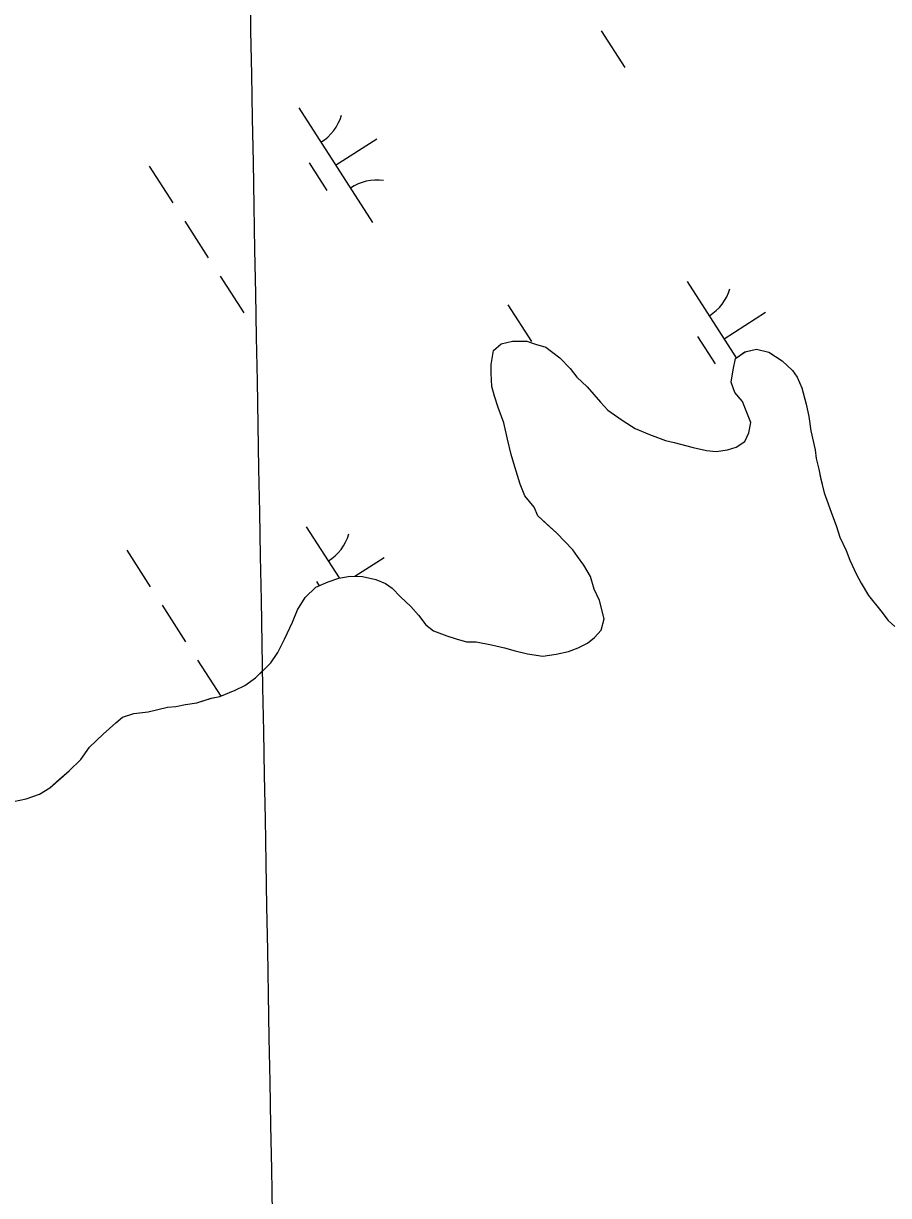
# Model space of a CAD drawing. Extents: x 3937982 to 3958556, y 219448 to 241894.
# Drawn here: x 3945865.9 to 3946183.4, y 236975.6 to 237405.9 of the extents above; entities that cross this region are included whole.
import ezdxf

# ---------------------------------------------------------------- set-up
doc = ezdxf.new("R2010")
doc.units = 0
for name, color, linetype in [('V-GRID-MAJR', 7, 'Continuous'), ('V-TOPO-SHOR', 7, 'Continuous'), ('V-WETL-SWMP', 7, 'Continuous')]:
    doc.layers.add(name, color=color, linetype=linetype)

msp = doc.modelspace()

# ---------------------------------------------------------------- linework, layer by layer
at = {"layer": 'V-GRID-MAJR'}
msp.add_spline([(3946136.867, 227095.12), (3946078.329, 230314.506), (3945968.142, 236374.431), (3945930.73, 238431.955)], degree=3, dxfattribs=at)
at = {"layer": 'V-TOPO-SHOR'}
for points in [[(3945938.036, 237158.796), (3945943.664, 237161.17), (3945947.187, 237162.874), (3945951.072, 237165.62), (3945953.906, 237168.381), (3945956.743, 237171.143), (3945959.241, 237174.959), (3945961.756, 237179.823), (3945964.638, 237186.081), (3945966.446, 237190.606), (3945969.305, 237195.115), (3945973.205, 237198.912), (3945977.78, 237200.952), (3945981.646, 237202.3), (3945985.853, 237202.945), (3945990.4, 237202.883), (3945995.282, 237201.769), (3945998.764, 237200.323), (3946001.188, 237198.542), (3946004.295, 237195.353), (3946008.096, 237191.804), (3946010.853, 237188.619), (3946013.606, 237185.082), (3946016.374, 237182.946), (3946021.249, 237181.134), (3946024.732, 237180.038), (3946028.566, 237178.936), (3946032.064, 237178.891), (3946037.647, 237177.767), (3946042.531, 237176.653), (3946046.365, 237175.553), (3946050.9, 237174.443), (3946056.487, 237173.669), (3946061.394, 237174.303), (3946065.954, 237175.293), (3946069.471, 237176.644), (3946072.991, 237178.348), (3946075.467, 237180.415), (3946077.954, 237183.179), (3946079.06, 237187.364), (3946077.399, 237194.034), (3946075.355, 237198.259), (3946074.015, 237202.824), (3946071.623, 237207.053), (3946069.217, 237210.236), (3946067.501, 237212.708), (3946064.738, 237215.542), (3946061.631, 237218.733), (3946058.176, 237221.928), (3946054.719, 237225.12), (3946053.361, 237228.289), (3946049.921, 237232.532), (3946048.227, 237236.753), (3946046.212, 237243.077), (3946044.872, 237247.642), (3946043.547, 237253.258), (3946042.226, 237259.224), (3946040.203, 237264.848), (3946038.859, 237269.064), (3946037.856, 237272.577), (3946037.571, 237277.478), (3946037.612, 237280.625), (3946038.382, 237285.864), (3946041.213, 237288.275), (3946045.423, 237289.27), (3946050.67, 237289.2), (3946053.806, 237288.109), (3946057.64, 237287.009), (3946062.835, 237283.091), (3946066.632, 237279.192), (3946069.039, 237276.011), (3946072.84, 237272.462), (3946077.663, 237266.799), (3946080.424, 237263.965), (3946082.85, 237262.183), (3946085.97, 237260.043), (3946090.479, 237257.184), (3946095.7, 237255.015), (3946101.618, 237252.838), (3946104.758, 237252.097), (3946111.729, 237250.256), (3946116.614, 237249.141), (3946120.108, 237248.744), (3946124.312, 237249.389), (3946127.476, 237250.397), (3946130.653, 237252.453), (3946132.093, 237255.582), (3946132.842, 237259.42), (3946131.15, 237263.641), (3946129.797, 237267.16), (3946127.04, 237270.344), (3946125.693, 237274.209), (3946126.452, 237278.747), (3946127.206, 237282.938), (3946130.739, 237285.34), (3946134.95, 237286.333), (3946139.484, 237285.223), (3946144.338, 237282.01), (3946148.141, 237278.461), (3946149.857, 237275.989), (3946151.555, 237272.118)], [(3946151.555, 237272.118), (3946153.224, 237266.148), (3946154.213, 237261.587), (3946154.844, 237256.332), (3946156.501, 237249.311), (3946156.808, 237246.16), (3946157.805, 237242.297), (3946158.465, 237239.139), (3946159.79, 237233.523), (3946162.827, 237225.088), (3946164.179, 237221.571), (3946165.522, 237217.354), (3946167.906, 237212.425), (3946169.26, 237208.909), (3946171.637, 237203.629), (3946173.345, 237200.458), (3946176.084, 237195.873), (3946180.556, 237190.216), (3946183.309, 237186.682), (3946185.73, 237184.55)], [(3945862.305, 237120.267), (3945866.866, 237121.254), (3945871.788, 237122.94), (3945875.667, 237125.336), (3945879.208, 237128.438), (3945882.747, 237131.539), (3945887, 237135.682), (3945890.207, 237140.188), (3945895.172, 237145.019), (3945899.774, 237149.156), (3945902.25, 237151.225), (3945906.466, 237152.566), (3945911.722, 237153.197), (3945918.742, 237154.854), (3945921.894, 237155.161), (3945925.402, 237155.814), (3945929.609, 237156.459), (3945934.878, 237158.139), (3945938.036, 237158.796)]]:
    msp.add_lwpolyline(points, dxfattribs=at)
at = {"layer": 'V-WETL-SWMP'}
for p, q in [((3946077.953, 237403.127), (3946086.613, 237389.673)), ((3945966.972, 237374.856), (3945994.034, 237332.813)), ((3945980.503, 237353.834), (3945995.639, 237363.577)), ((3945970.768, 237354.704), (3945977.263, 237344.613)), ((3945912.106, 237353.459), (3945920.766, 237340.005)), ((3945925.096, 237333.278), (3945933.756, 237319.824)), ((3945938.086, 237313.097), (3945946.746, 237299.644)), ((3946109.538, 237311.166), (3946127.555, 237283.174)), ((3946043.673, 237302.571), (3946052.333, 237289.117)), ((3946123.069, 237290.144), (3946138.205, 237299.887)), ((3946113.334, 237291.013), (3946119.829, 237280.923)), ((3946037.612, 237280.626), (3946038.382, 237285.864)), ((3946038.382, 237285.864), (3946041.213, 237288.275)), ((3946041.213, 237288.275), (3946045.424, 237289.269)), ((3946045.424, 237289.269), (3946050.671, 237289.2)), ((3946050.671, 237289.2), (3946053.805, 237288.108)), ((3946053.805, 237288.108), (3946057.639, 237287.008)), ((3946057.639, 237287.008), (3946062.835, 237283.091)), ((3946127.207, 237282.937), (3946130.738, 237285.339)), ((3946130.738, 237285.339), (3946134.949, 237286.333)), ((3946134.949, 237286.333), (3946139.483, 237285.223)), ((3946062.835, 237283.091), (3946066.632, 237279.192)), ((3946126.452, 237278.748), (3946127.207, 237282.937)), ((3946139.483, 237285.223), (3946144.338, 237282.01)), ((3946144.338, 237282.01), (3946148.14, 237278.461)), ((3946037.571, 237277.478), (3946037.612, 237280.626)), ((3946037.856, 237272.576), (3946037.571, 237277.478)), ((3946066.632, 237279.192), (3946069.039, 237276.011)), ((3946125.692, 237274.21), (3946126.452, 237278.748)), ((3946148.14, 237278.461), (3946149.856, 237275.989)), ((3946038.859, 237269.064), (3946037.856, 237272.576)), ((3946069.039, 237276.011), (3946072.84, 237272.462)), ((3946072.84, 237272.462), (3946077.663, 237266.8)), ((3946127.04, 237270.344), (3946125.692, 237274.21)), ((3946149.856, 237275.989), (3946151.554, 237272.118)), ((3946040.202, 237264.848), (3946038.859, 237269.064)), ((3946129.797, 237267.159), (3946127.04, 237270.344)), ((3946151.554, 237272.118), (3946153.224, 237266.148)), ((3946042.227, 237259.224), (3946040.202, 237264.848)), ((3946077.663, 237266.8), (3946080.424, 237263.965)), ((3946080.424, 237263.965), (3946082.85, 237262.183)), ((3946131.15, 237263.642), (3946129.797, 237267.159)), ((3946153.224, 237266.148), (3946154.213, 237261.587)), ((3946082.85, 237262.183), (3946085.97, 237260.043)), ((3946085.97, 237260.043), (3946090.48, 237257.184)), ((3946132.843, 237259.421), (3946131.15, 237263.642)), ((3946154.213, 237261.587), (3946154.843, 237256.331)), ((3946043.547, 237253.258), (3946042.227, 237259.224)), ((3946090.48, 237257.184), (3946095.7, 237255.016)), ((3946130.652, 237252.453), (3946132.093, 237255.583)), ((3946132.093, 237255.583), (3946132.843, 237259.421)), ((3946154.843, 237256.331), (3946156.5, 237249.312)), ((3946044.872, 237247.643), (3946043.547, 237253.258)), ((3946095.7, 237255.016), (3946101.618, 237252.838)), ((3946101.618, 237252.838), (3946104.757, 237252.097)), ((3946104.757, 237252.097), (3946111.73, 237250.255)), ((3946127.476, 237250.396), (3946130.652, 237252.453)), ((3946046.211, 237243.077), (3946044.872, 237247.643)), ((3946111.73, 237250.255), (3946116.613, 237249.141)), ((3946116.613, 237249.141), (3946120.107, 237248.745)), ((3946120.107, 237248.745), (3946124.313, 237249.389)), ((3946124.313, 237249.389), (3946127.476, 237250.396)), ((3946156.5, 237249.312), (3946156.808, 237246.159)), ((3946048.226, 237236.753), (3946046.211, 237243.077)), ((3946156.808, 237246.159), (3946157.806, 237242.297)), ((3946157.806, 237242.297), (3946158.464, 237239.14)), ((3946158.464, 237239.14), (3946159.789, 237233.524)), ((3946049.92, 237232.532), (3946048.226, 237236.753)), ((3946053.362, 237228.288), (3946049.92, 237232.532)), ((3946159.789, 237233.524), (3946162.826, 237225.087)), ((3946054.719, 237225.121), (3946053.362, 237228.288)), ((3946061.632, 237218.732), (3946054.719, 237225.121)), ((3946162.826, 237225.087), (3946164.179, 237221.571)), ((3945969.671, 237221.136), (3945981.782, 237202.321)), ((3946164.179, 237221.571), (3946165.522, 237217.355)), ((3946067.5, 237212.707), (3946061.632, 237218.732)), ((3946165.522, 237217.355), (3946167.906, 237212.425)), ((3945903.806, 237212.541), (3945912.465, 237199.088)), ((3946069.216, 237210.235), (3946067.5, 237212.707)), ((3946167.906, 237212.425), (3946169.259, 237208.908)), ((3945987.562, 237202.921), (3945998.337, 237209.857)), ((3946071.623, 237207.054), (3946069.216, 237210.235)), ((3946169.259, 237208.908), (3946171.638, 237203.629)), ((3946074.016, 237202.824), (3946071.623, 237207.054)), ((3946171.638, 237203.629), (3946173.345, 237200.458)), ((3945973.204, 237198.913), (3945977.779, 237200.952)), ((3945973.467, 237200.984), (3945974.444, 237199.466)), ((3945977.779, 237200.952), (3945981.646, 237202.3)), ((3945981.646, 237202.3), (3945985.853, 237202.944)), ((3945985.853, 237202.944), (3945990.4, 237202.884)), ((3945990.4, 237202.884), (3945995.283, 237201.769)), ((3945995.283, 237201.769), (3945998.763, 237200.324)), ((3945998.763, 237200.324), (3946001.188, 237198.542)), ((3946075.355, 237198.258), (3946074.016, 237202.824)), ((3946173.345, 237200.458), (3946176.083, 237195.873)), ((3945966.447, 237190.606), (3945969.305, 237195.116)), ((3945969.305, 237195.116), (3945973.204, 237198.913)), ((3946001.188, 237198.542), (3946004.295, 237195.352)), ((3946004.295, 237195.352), (3946008.096, 237191.803)), ((3946077.398, 237194.033), (3946075.355, 237198.258)), ((3946176.083, 237195.873), (3946180.556, 237190.216)), ((3945916.795, 237192.361), (3945925.455, 237178.907)), ((3946008.096, 237191.803), (3946010.853, 237188.618)), ((3946079.059, 237187.364), (3946077.398, 237194.033)), ((3945964.637, 237186.082), (3945966.447, 237190.606)), ((3946010.853, 237188.618), (3946013.605, 237185.083)), ((3946077.954, 237183.18), (3946079.059, 237187.364)), ((3946180.556, 237190.216), (3946183.308, 237186.681)), ((3946183.308, 237186.681), (3946185.729, 237184.55)), ((3945961.756, 237179.823), (3945964.637, 237186.082)), ((3946013.605, 237185.083), (3946016.375, 237182.947)), ((3946016.375, 237182.947), (3946021.249, 237181.133)), ((3946075.468, 237180.414), (3946077.954, 237183.18)), ((3945959.242, 237174.958), (3945961.756, 237179.823)), ((3946021.249, 237181.133), (3946024.733, 237180.037)), ((3946024.733, 237180.037), (3946028.567, 237178.937)), ((3946028.567, 237178.937), (3946032.065, 237178.89)), ((3946032.065, 237178.89), (3946037.648, 237177.767)), ((3946037.648, 237177.767), (3946042.531, 237176.652)), ((3946069.47, 237176.645), (3946072.992, 237178.348)), ((3946072.992, 237178.348), (3946075.468, 237180.414)), ((3945956.742, 237171.143), (3945959.242, 237174.958)), ((3946042.531, 237176.652), (3946046.365, 237175.552)), ((3946046.365, 237175.552), (3946050.899, 237174.442)), ((3946050.899, 237174.442), (3946056.486, 237173.669)), ((3946056.486, 237173.669), (3946061.393, 237174.303)), ((3946061.393, 237174.303), (3946065.954, 237175.292)), ((3946065.954, 237175.292), (3946069.47, 237176.645)), ((3945929.785, 237172.18), (3945938.322, 237158.917)), ((3945951.071, 237165.62), (3945956.742, 237171.143)), ((3945947.187, 237162.873), (3945951.071, 237165.62)), ((3945938.036, 237158.796), (3945943.665, 237161.17)), ((3945943.665, 237161.17), (3945947.187, 237162.873)), ((3945925.402, 237155.815), (3945929.608, 237156.459)), ((3945929.608, 237156.459), (3945934.879, 237158.138)), ((3945934.879, 237158.138), (3945938.036, 237158.796)), ((3945902.25, 237151.224), (3945906.466, 237152.567)), ((3945906.466, 237152.567), (3945911.722, 237153.197)), ((3945911.722, 237153.197), (3945918.742, 237154.853)), ((3945918.742, 237154.853), (3945921.894, 237155.161)), ((3945921.894, 237155.161), (3945925.402, 237155.815)), ((3945895.171, 237145.02), (3945899.774, 237149.157)), ((3945899.774, 237149.157), (3945902.25, 237151.224)), ((3945890.208, 237140.188), (3945895.171, 237145.02)), ((3945887, 237135.682), (3945890.208, 237140.188)), ((3945882.747, 237131.54), (3945887, 237135.682)), ((3945875.667, 237125.336), (3945882.747, 237131.54)), ((3945866.867, 237121.255), (3945871.787, 237122.939)), ((3945871.787, 237122.939), (3945875.667, 237125.336)), ((3945862.305, 237120.266), (3945866.867, 237121.255))]:
    msp.add_line(p, q, dxfattribs=at)
for centre, start, end in [((3945965.753, 237377.189), 301.99668, 343.54034), ((3945995.653, 237330.737), 81.99668, 123.54034), ((3946108.319, 237313.499), 301.99668, 343.54034), ((3946138.219, 237267.047), 81.99668, 82.3866), ((3945968.451, 237223.469), 301.99668, 343.54034)]:
    msp.add_arc(centre, 17.623, start, end, dxfattribs=at)

doc.saveas('drawing.dxf')
